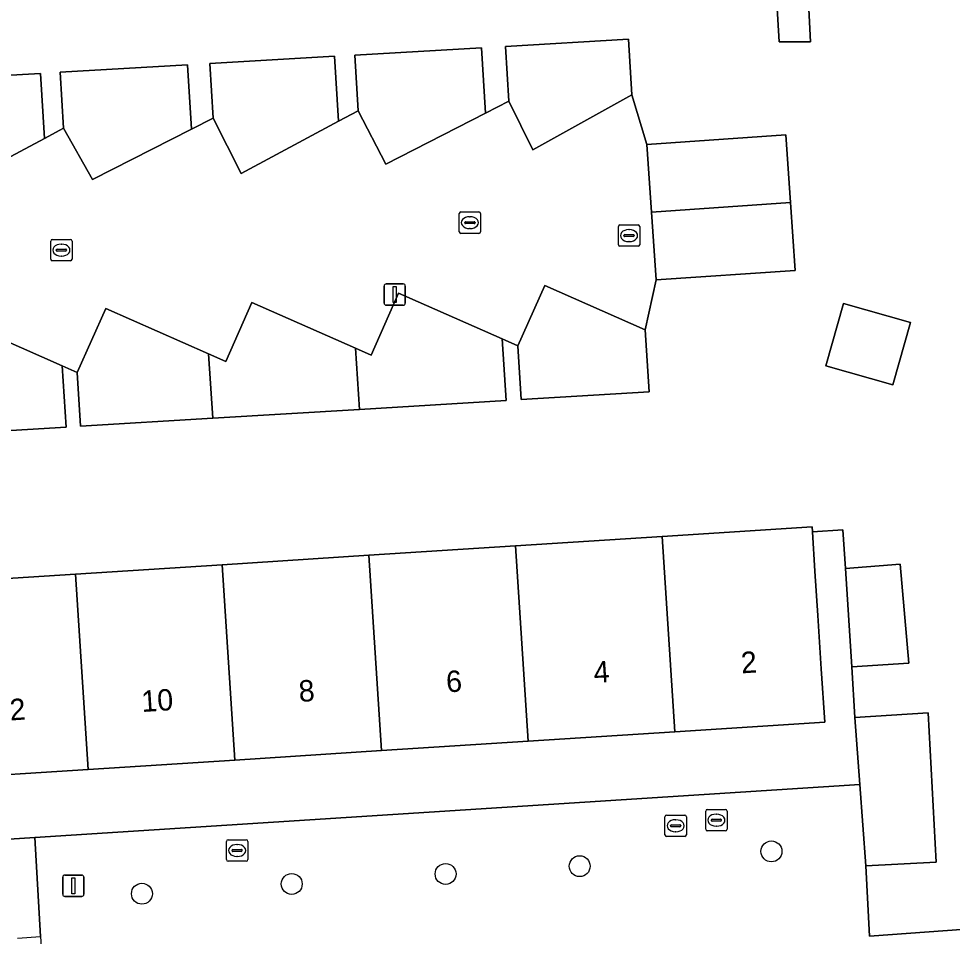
# Model space of a CAD drawing. Extents: x 159680 to 160786, y 387323 to 388340.
# Drawn here: x 160659.2 to 160702.88, y 388259.64 to 388302.58 of the extents above; entities that cross this region are included whole.
import ezdxf

# ---------------------------------------------------------------- set-up
doc = ezdxf.new("R2010")
doc.units = 0
for name, color, linetype in [('IMGEO_Boom', 7, 'Continuous'), ('IMGEO_Brandkraan', 7, 'Continuous'), ('IMGEO_Erf', 7, 'Continuous'), ('IMGEO_Kolk', 7, 'Continuous'), ('IMGEO_Lichtmast', 7, 'Continuous'), ('IMGEO_Pand', 7, 'Continuous'), ('IMGEO_Pand_nummerreeks', 7, 'Continuous'), ('IMGEO_Rijbaan_lokaal_open', 7, 'Continuous'), ('IMGEO_Rioolput', 7, 'Continuous'), ('IMGEO_Voetpad_open', 7, 'Continuous')]:
    doc.layers.add(name, color=color, linetype=linetype)

msp = doc.modelspace()

# ---------------------------------------------------------------- linework, layer by layer
at = {"layer": 'IMGEO_Boom'}
for centre in [(160694.415, 388263.612), (160685.446, 388262.919), (160679.174, 388262.555), (160671.976, 388262.087), (160664.968, 388261.631)]:
    msp.add_circle(centre, 0.489, dxfattribs=at)
at = {"layer": 'IMGEO_Brandkraan'}
for p, q in [((160689.434, 388264.384), (160689.434, 388265.236)), ((160689.509, 388265.31), (160690.361, 388265.31)), ((160689.922, 388265.09), (160689.947, 388265.09)), ((160690.435, 388265.236), (160690.435, 388264.384)), ((160689.693, 388264.804), (160689.693, 388264.816)), ((160690.131, 388264.767), (160689.733, 388264.767)), ((160689.736, 388264.853), (160690.134, 388264.853)), ((160690.177, 388264.816), (160690.177, 388264.804)), ((160690.361, 388264.31), (160689.509, 388264.31)), ((160689.945, 388264.53), (160689.92, 388264.53))]:
    msp.add_line(p, q, dxfattribs=at)
for points in [[(160689.434, 388264.384), (160689.434, 388265.236)], [(160689.509, 388265.31), (160690.361, 388265.31)], [(160690.435, 388265.236), (160690.435, 388264.384)], [(160690.361, 388264.31), (160689.509, 388264.31)]]:
    msp.add_lwpolyline(points, dxfattribs=at)
for centre, radius, start, end in [((160689.511, 388265.234), 0.0765, 91.552, 178.448), ((160689.511, 388265.234), 0.0765, 91.552, 178.448), ((160690.359, 388265.234), 0.0765, 1.552, 88.448), ((160690.359, 388265.234), 0.0765, 1.552, 88.448), ((160689.733, 388264.813), 0.0403, 85.8775, 175.7526), ((160689.73, 388264.803), 0.0366, 178.938, 274.7102), ((160690.134, 388264.81), 0.043, 264.8664, 352.4533), ((160690.138, 388264.815), 0.0386, 1.7309, 96.639), ((160689.511, 388264.386), 0.0765, 181.552, 268.448), ((160689.511, 388264.386), 0.0765, 181.552, 268.448), ((160690.359, 388264.386), 0.0765, 271.552, 358.448), ((160690.359, 388264.386), 0.0765, 271.552, 358.448)]:
    msp.add_arc(centre, radius, start, end, dxfattribs=at)
for centre, major_axis, ratio, start_param, end_param in [((160689.921, 388264.81), (-0.387, 0.002), 0.722429, 4.712389, 7.853982), ((160689.946, 388264.81), (-0.39, 0.002), 0.717154, 1.570796, 4.712389)]:
    msp.add_ellipse(centre, major_axis=major_axis, ratio=ratio, start_param=start_param, end_param=end_param, dxfattribs=at)
at = {"layer": 'IMGEO_Erf'}
for points in [[(160655.004, 388276.14), (160661.865, 388276.582), (160668.726, 388277.024), (160675.586, 388277.465), (160682.447, 388277.907), (160689.308, 388278.349), (160696.32, 388278.801), (160696.335, 388278.567), (160697.759, 388278.657), (160697.875, 388276.841), (160700.442, 388277.046), (160700.84, 388272.422), (160698.17, 388272.25), (160698.322, 388269.87), (160701.746, 388270.101), (160702.123, 388263.105), (160698.835, 388262.93), (160698.997, 388259.644), (160717.026, 388260.954), (160726.97, 388261.677), (160723.045, 388323.397)], [(160695.725, 388311.669), (160696.237, 388301.492), (160694.774, 388301.492), (160694.324, 388309.068)], [(160654.363, 388299.679), (160660.223, 388300.019), (160660.404, 388296.973), (160661.135, 388297.363), (160661.293, 388297.447), (160661.14, 388300.072), (160667.103, 388300.417), (160667.283, 388297.406), (160668.294, 388297.919), (160668.146, 388300.477), (160673.981, 388300.816), (160674.162, 388297.777), (160675.085, 388298.272), (160674.934, 388300.871), (160680.858, 388301.215), (160681.04, 388298.156), (160682.128, 388298.712), (160681.979, 388301.28), (160687.727, 388301.613), (160687.878, 388299.014), (160688.581, 388296.695), (160695.089, 388297.141), (160695.306, 388293.968), (160695.523, 388290.798), (160689.016, 388290.352), (160688.509, 388288.018), (160688.693, 388285.109), (160682.711, 388284.749), (160682.56, 388287.271), (160681.822, 388287.597), (160682.009, 388284.707), (160675.146, 388284.294), (160668.284, 388283.881), (160662.098, 388283.509), (160661.947, 388286.019), (160661.236, 388286.333), (160661.421, 388283.468), (160655.464, 388283.109)]]:
    msp.add_lwpolyline(points, dxfattribs=at)
for points in [[(160700.927, 388288.364), (160700.097, 388285.446), (160696.964, 388286.336), (160697.793, 388289.255)], [(160698.322, 388269.87), (160698.17, 388272.25), (160697.875, 388276.841), (160697.759, 388278.657), (160696.335, 388278.567), (160696.453, 388276.727), (160696.587, 388274.653), (160696.748, 388272.158), (160696.909, 388269.663), (160689.897, 388269.211), (160683.036, 388268.769), (160676.175, 388268.327), (160669.315, 388267.885), (160662.454, 388267.444), (160655.593, 388267.002), (160648.732, 388266.56), (160641.722, 388266.108), (160641.367, 388271.627), (160638.272, 388271.428), (160638.814, 388262.895), (160659.957, 388264.254), (160698.554, 388266.734)]]:
    msp.add_lwpolyline(points, close=True, dxfattribs=at)
at = {"layer": 'IMGEO_Kolk'}
for p, q in [((160679.884, 388293.531), (160680.736, 388293.531)), ((160679.809, 388292.605), (160679.809, 388293.457)), ((160680.068, 388293.025), (160680.068, 388293.037)), ((160680.111, 388293.074), (160680.509, 388293.074)), ((160680.297, 388293.311), (160680.322, 388293.311)), ((160680.552, 388293.037), (160680.552, 388293.025)), ((160680.81, 388293.457), (160680.81, 388292.605)), ((160680.506, 388292.988), (160680.108, 388292.988)), ((160680.32, 388292.751), (160680.295, 388292.751)), ((160660.702, 388291.321), (160660.702, 388292.173)), ((160660.777, 388292.247), (160661.629, 388292.247)), ((160661.703, 388292.173), (160661.703, 388291.321)), ((160680.736, 388292.531), (160679.884, 388292.531)), ((160660.961, 388291.741), (160660.961, 388291.753)), ((160661.004, 388291.79), (160661.402, 388291.79)), ((160661.19, 388292.027), (160661.215, 388292.027)), ((160661.445, 388291.753), (160661.445, 388291.741)), ((160661.399, 388291.704), (160661.001, 388291.704)), ((160661.213, 388291.467), (160661.188, 388291.467)), ((160661.629, 388291.247), (160660.777, 388291.247)), ((160691.415, 388265.572), (160692.267, 388265.572)), ((160691.34, 388264.646), (160691.34, 388265.498)), ((160691.599, 388265.066), (160691.599, 388265.078)), ((160691.642, 388265.115), (160692.04, 388265.115)), ((160691.828, 388265.352), (160691.853, 388265.352)), ((160692.083, 388265.078), (160692.083, 388265.066)), ((160692.341, 388265.498), (160692.341, 388264.646)), ((160692.037, 388265.029), (160691.639, 388265.029)), ((160691.851, 388264.792), (160691.826, 388264.792)), ((160692.267, 388264.572), (160691.415, 388264.572)), ((160668.922, 388263.228), (160668.922, 388264.08)), ((160668.997, 388264.154), (160669.849, 388264.154)), ((160669.41, 388263.934), (160669.435, 388263.934)), ((160669.923, 388264.08), (160669.923, 388263.228)), ((160669.181, 388263.648), (160669.181, 388263.66)), ((160669.619, 388263.611), (160669.221, 388263.611)), ((160669.224, 388263.697), (160669.622, 388263.697)), ((160669.433, 388263.374), (160669.408, 388263.374)), ((160669.665, 388263.66), (160669.665, 388263.648)), ((160669.849, 388263.154), (160668.997, 388263.154))]:
    msp.add_line(p, q, dxfattribs=at)
for points in [[(160679.884, 388293.531), (160680.736, 388293.531)], [(160679.809, 388292.605), (160679.809, 388293.457)], [(160680.81, 388293.457), (160680.81, 388292.605)], [(160660.702, 388291.321), (160660.702, 388292.173)], [(160660.777, 388292.247), (160661.629, 388292.247)], [(160661.703, 388292.173), (160661.703, 388291.321)], [(160680.736, 388292.531), (160679.884, 388292.531)], [(160661.629, 388291.247), (160660.777, 388291.247)], [(160691.415, 388265.572), (160692.267, 388265.572)], [(160691.34, 388264.646), (160691.34, 388265.498)], [(160692.341, 388265.498), (160692.341, 388264.646)], [(160692.267, 388264.572), (160691.415, 388264.572)], [(160668.922, 388263.228), (160668.922, 388264.08)], [(160668.997, 388264.154), (160669.849, 388264.154)], [(160669.923, 388264.08), (160669.923, 388263.228)], [(160669.849, 388263.154), (160668.997, 388263.154)]]:
    msp.add_lwpolyline(points, dxfattribs=at)
for centre, radius, start, end in [((160679.886, 388293.455), 0.0765, 91.552, 178.448), ((160679.886, 388293.455), 0.0765, 91.552, 178.448), ((160680.734, 388293.455), 0.0765, 1.552, 88.448), ((160680.734, 388293.455), 0.0765, 1.552, 88.448), ((160680.108, 388293.034), 0.0403, 85.8775, 175.7526), ((160680.105, 388293.024), 0.0366, 178.938, 274.7102), ((160680.509, 388293.031), 0.043, 264.8664, 352.4533), ((160680.513, 388293.036), 0.0386, 1.7309, 96.639), ((160679.886, 388292.607), 0.0765, 181.552, 268.448), ((160679.886, 388292.607), 0.0765, 181.552, 268.448), ((160680.734, 388292.607), 0.0765, 271.552, 358.448), ((160680.734, 388292.607), 0.0765, 271.552, 358.448), ((160660.779, 388292.171), 0.0765, 91.552, 178.448), ((160660.779, 388292.171), 0.0765, 91.552, 178.448), ((160661.627, 388292.171), 0.0765, 1.552, 88.448), ((160661.627, 388292.171), 0.0765, 1.552, 88.448), ((160661.001, 388291.75), 0.0403, 85.8775, 175.7526), ((160660.998, 388291.74), 0.0366, 178.938, 274.7102), ((160661.402, 388291.747), 0.043, 264.8664, 352.4533), ((160661.406, 388291.752), 0.0386, 1.7309, 96.639), ((160660.779, 388291.323), 0.0765, 181.552, 268.448), ((160660.779, 388291.323), 0.0765, 181.552, 268.448), ((160661.627, 388291.323), 0.0765, 271.552, 358.448), ((160661.627, 388291.323), 0.0765, 271.552, 358.448), ((160691.417, 388265.496), 0.0765, 91.552, 178.448), ((160691.417, 388265.496), 0.0765, 91.552, 178.448), ((160692.265, 388265.496), 0.0765, 1.552, 88.448), ((160692.265, 388265.496), 0.0765, 1.552, 88.448), ((160691.639, 388265.075), 0.0403, 85.8775, 175.7526), ((160692.044, 388265.077), 0.0386, 1.7309, 96.639), ((160691.417, 388264.648), 0.0765, 181.552, 268.448), ((160691.417, 388264.648), 0.0765, 181.552, 268.448), ((160691.636, 388265.065), 0.0366, 178.938, 274.7102), ((160692.04, 388265.072), 0.043, 264.8664, 352.4533), ((160692.265, 388264.648), 0.0765, 271.552, 358.448), ((160692.265, 388264.648), 0.0765, 271.552, 358.448), ((160668.999, 388264.078), 0.0765, 91.552, 178.448), ((160668.999, 388264.078), 0.0765, 91.552, 178.448), ((160669.847, 388264.078), 0.0765, 1.552, 88.448), ((160669.847, 388264.078), 0.0765, 1.552, 88.448), ((160669.221, 388263.657), 0.0403, 85.8775, 175.7526), ((160669.218, 388263.647), 0.0366, 178.938, 274.7102), ((160669.622, 388263.654), 0.043, 264.8664, 352.4533), ((160669.626, 388263.659), 0.0386, 1.7309, 96.639), ((160668.999, 388263.23), 0.0765, 181.552, 268.448), ((160668.999, 388263.23), 0.0765, 181.552, 268.448), ((160669.847, 388263.23), 0.0765, 271.552, 358.448), ((160669.847, 388263.23), 0.0765, 271.552, 358.448)]:
    msp.add_arc(centre, radius, start, end, dxfattribs=at)
for centre, major_axis, ratio, start_param, end_param in [((160680.296, 388293.031), (-0.387, 0.002), 0.722429, 4.712389, 7.853982), ((160680.321, 388293.031), (-0.39, 0.002), 0.717154, 1.570796, 4.712389), ((160661.189, 388291.747), (-0.387, 0.002), 0.722429, 4.712389, 7.853982), ((160661.214, 388291.747), (-0.39, 0.002), 0.717154, 1.570796, 4.712389), ((160691.827, 388265.072), (-0.387, 0.002), 0.722429, 4.712389, 7.853982), ((160691.852, 388265.072), (-0.39, 0.002), 0.717154, 1.570796, 4.712389), ((160669.409, 388263.654), (-0.387, 0.002), 0.722429, 4.712389, 7.853982), ((160669.434, 388263.654), (-0.39, 0.002), 0.717154, 1.570796, 4.712389)]:
    msp.add_ellipse(centre, major_axis=major_axis, ratio=ratio, start_param=start_param, end_param=end_param, dxfattribs=at)
at = {"layer": 'IMGEO_Lichtmast'}
for p, q in [((160676.299, 388289.267), (160676.299, 388290.067)), ((160676.299, 388290.067), (160676.299, 388289.267)), ((160676.399, 388290.167), (160677.189, 388290.167)), ((160677.189, 388290.167), (160676.399, 388290.167)), ((160677.289, 388290.067), (160677.289, 388289.267)), ((160677.289, 388289.267), (160677.289, 388290.067)), ((160677.189, 388289.167), (160676.399, 388289.167)), ((160676.399, 388289.167), (160677.189, 388289.167)), ((160661.363, 388262.504), (160662.153, 388262.504)), ((160662.153, 388262.504), (160661.363, 388262.504)), ((160661.263, 388261.604), (160661.263, 388262.404)), ((160661.263, 388262.404), (160661.263, 388261.604)), ((160662.253, 388262.404), (160662.253, 388261.604)), ((160662.253, 388261.604), (160662.253, 388262.404)), ((160662.153, 388261.504), (160661.363, 388261.504)), ((160661.363, 388261.504), (160662.153, 388261.504))]:
    msp.add_line(p, q, dxfattribs=at)
for points in [[(160676.719, 388290.042), (160676.869, 388290.042), (160676.869, 388289.292), (160676.719, 388289.292), (160676.719, 388290.042)], [(160661.683, 388262.379), (160661.833, 388262.379), (160661.833, 388261.629), (160661.683, 388261.629), (160661.683, 388262.379)]]:
    msp.add_lwpolyline(points, dxfattribs=at)
for centre, start, end in [((160676.399, 388290.067), 90, 180), ((160676.399, 388290.067), 90, 180), ((160677.189, 388290.067), 0, 90), ((160677.189, 388290.067), 360, 90), ((160676.399, 388289.267), 180, 270), ((160676.399, 388289.267), 180, 270), ((160677.189, 388289.267), 270, 0), ((160677.189, 388289.267), 270, 0), ((160661.363, 388262.404), 90, 180), ((160661.363, 388262.404), 90, 180), ((160662.153, 388262.404), 0, 90), ((160662.153, 388262.404), 360, 90), ((160661.363, 388261.604), 180, 270), ((160661.363, 388261.604), 180, 270), ((160662.153, 388261.604), 270, 0), ((160662.153, 388261.604), 270, 0)]:
    msp.add_arc(centre, 0.1, start, end, dxfattribs=at)
at = {"layer": 'IMGEO_Pand'}
for points in [[(160687.727, 388301.613), (160681.979, 388301.28), (160682.128, 388298.712), (160683.26, 388296.445), (160687.878, 388299.014)], [(160680.858, 388301.215), (160674.934, 388300.871), (160675.085, 388298.272), (160676.378, 388295.773), (160681.04, 388298.156)], [(160673.981, 388300.816), (160668.146, 388300.477), (160668.294, 388297.919), (160669.606, 388295.331), (160674.162, 388297.777)], [(160660.223, 388300.019), (160654.363, 388299.679), (160654.511, 388297.136), (160655.844, 388294.537), (160660.404, 388296.973)], [(160667.103, 388300.417), (160661.14, 388300.072), (160661.293, 388297.447), (160662.653, 388295.055), (160667.283, 388297.406)], [(160688.799, 388293.522), (160695.306, 388293.968), (160695.089, 388297.141), (160688.581, 388296.695)], [(160689.016, 388290.352), (160695.523, 388290.798), (160695.306, 388293.968), (160688.799, 388293.522)], [(160688.509, 388288.018), (160683.809, 388290.095), (160682.56, 388287.271), (160682.711, 388284.749), (160688.693, 388285.109)], [(160676.978, 388289.738), (160675.693, 388286.832), (160674.961, 388287.155), (160675.146, 388284.294), (160682.009, 388284.707), (160681.822, 388287.597)], [(160670.108, 388289.301), (160668.888, 388286.54), (160668.09, 388286.893), (160668.284, 388283.881), (160675.146, 388284.294), (160674.961, 388287.155)], [(160696.964, 388286.336), (160700.097, 388285.446), (160700.927, 388288.364), (160697.793, 388289.255)], [(160668.09, 388286.893), (160663.275, 388289.022), (160661.947, 388286.019), (160662.098, 388283.509), (160668.284, 388283.881)], [(160661.236, 388286.333), (160656.462, 388288.443), (160655.301, 388285.817), (160655.464, 388283.109), (160661.421, 388283.468)], [(160696.587, 388274.653), (160696.453, 388276.727), (160696.335, 388278.567), (160696.32, 388278.801), (160689.308, 388278.349), (160689.897, 388269.211), (160696.909, 388269.663), (160696.748, 388272.158)], [(160689.308, 388278.349), (160682.447, 388277.907), (160683.036, 388268.769), (160689.897, 388269.211)], [(160676.175, 388268.327), (160683.036, 388268.769), (160682.447, 388277.907), (160675.586, 388277.465)], [(160669.315, 388267.885), (160676.175, 388268.327), (160675.586, 388277.465), (160668.726, 388277.024)], [(160668.726, 388277.024), (160661.865, 388276.582), (160662.454, 388267.444), (160669.315, 388267.885)], [(160697.875, 388276.841), (160698.17, 388272.25), (160700.84, 388272.422), (160700.442, 388277.046)], [(160655.593, 388267.002), (160662.454, 388267.444), (160661.865, 388276.582), (160655.004, 388276.14)], [(160701.746, 388270.101), (160698.322, 388269.87), (160698.554, 388266.734), (160698.835, 388262.93), (160702.123, 388263.105)]]:
    msp.add_lwpolyline(points, close=True, dxfattribs=at)
at = {"layer": 'IMGEO_Rijbaan_lokaal_open'}
msp.add_lwpolyline([(160656.462, 388288.443), (160661.236, 388286.333), (160661.947, 388286.019), (160663.275, 388289.022), (160668.09, 388286.893), (160668.888, 388286.54), (160670.108, 388289.301), (160674.961, 388287.155), (160675.693, 388286.832), (160676.978, 388289.738), (160681.822, 388287.597), (160682.56, 388287.271), (160683.809, 388290.095), (160688.509, 388288.018), (160689.016, 388290.352), (160688.799, 388293.522), (160688.581, 388296.695), (160687.878, 388299.014), (160683.26, 388296.445), (160682.128, 388298.712), (160681.04, 388298.156), (160676.378, 388295.773), (160675.085, 388298.272), (160674.162, 388297.777), (160669.606, 388295.331), (160668.294, 388297.919), (160667.283, 388297.406), (160662.653, 388295.055), (160661.293, 388297.447), (160661.135, 388297.363), (160660.404, 388296.973), (160655.844, 388294.537)], dxfattribs=at)
at = {"layer": 'IMGEO_Rioolput'}
for p, q in [((160687.256, 388292.001), (160687.256, 388292.853)), ((160687.331, 388292.927), (160688.183, 388292.927)), ((160687.744, 388292.707), (160687.769, 388292.707)), ((160688.257, 388292.853), (160688.257, 388292.001)), ((160687.515, 388292.421), (160687.515, 388292.433)), ((160687.953, 388292.384), (160687.555, 388292.384)), ((160687.558, 388292.47), (160687.956, 388292.47)), ((160687.767, 388292.147), (160687.742, 388292.147)), ((160687.999, 388292.433), (160687.999, 388292.421)), ((160688.183, 388291.927), (160687.331, 388291.927))]:
    msp.add_line(p, q, dxfattribs=at)
for points in [[(160687.256, 388292.001), (160687.256, 388292.853)], [(160687.331, 388292.927), (160688.183, 388292.927)], [(160688.257, 388292.853), (160688.257, 388292.001)], [(160688.183, 388291.927), (160687.331, 388291.927)]]:
    msp.add_lwpolyline(points, dxfattribs=at)
for centre, radius, start, end in [((160687.333, 388292.851), 0.0765, 91.552, 178.448), ((160687.333, 388292.851), 0.0765, 91.552, 178.448), ((160688.181, 388292.851), 0.0765, 1.552, 88.448), ((160688.181, 388292.851), 0.0765, 1.552, 88.448), ((160687.555, 388292.43), 0.0403, 85.8775, 175.7526), ((160687.552, 388292.42), 0.0366, 178.938, 274.7102), ((160687.956, 388292.427), 0.043, 264.8664, 352.4533), ((160687.96, 388292.432), 0.0386, 1.7309, 96.639), ((160687.333, 388292.003), 0.0765, 181.552, 268.448), ((160687.333, 388292.003), 0.0765, 181.552, 268.448), ((160688.181, 388292.003), 0.0765, 271.552, 358.448), ((160688.181, 388292.003), 0.0765, 271.552, 358.448)]:
    msp.add_arc(centre, radius, start, end, dxfattribs=at)
for centre, major_axis, ratio, start_param, end_param in [((160687.743, 388292.427), (-0.387, 0.002), 0.722429, 4.712389, 7.853982), ((160687.768, 388292.427), (-0.39, 0.002), 0.717154, 1.570796, 4.712389)]:
    msp.add_ellipse(centre, major_axis=major_axis, ratio=ratio, start_param=start_param, end_param=end_param, dxfattribs=at)
at = {"layer": 'IMGEO_Voetpad_open'}
for points in [[(160695.458, 388316.456), (160695.134, 388321.55), (160693.574, 388321.451), (160693.78, 388318.215), (160694.077, 388313.224), (160694.324, 388309.068), (160694.774, 388301.492), (160696.237, 388301.492), (160695.725, 388311.669)], [(160730.881, 388261.928), (160726.97, 388261.677), (160717.026, 388260.954), (160698.997, 388259.644), (160698.835, 388262.93), (160698.554, 388266.734), (160659.957, 388264.254), (160660.22, 388259.629), (160660.677, 388252.429), (160666.692, 388252.795), (160672.733, 388253.128), (160672.719, 388253.359), (160717.339, 388256.057), (160717.4, 388255.139), (160720.4, 388255.34), (160731.261, 388256.047)]]:
    msp.add_lwpolyline(points, close=True, dxfattribs=at)
msp.add_lwpolyline([(160659.147, 388259.556), (160660.22, 388259.629), (160659.957, 388264.254), (160638.814, 388262.895), (160631.851, 388262.448), (160570.754, 388258.744), (160569.91, 388258.693), (160569.622, 388258.674), (160545.38, 388257.101), (160508.468, 388254.705)], dxfattribs=at)

# ---------------------------------------------------------------- texts
at = {"layer": 'IMGEO_Pand_nummerreeks'}
for s, rotation, p in [('2', 3.6841, (160693.02, 388271.939)), ('4', 3.6858, (160686.125, 388271.493)), ('6', 3.6858, (160679.227, 388271.049)), ('8', 3.6858, (160672.332, 388270.605)), ('10', 3.6858, (160664.974, 388270.131)), ('12', 3.6858, (160658.07, 388269.687))]:
    msp.add_text(s, height=1, rotation=rotation, dxfattribs=at).set_placement(p)

doc.saveas('drawing.dxf')
